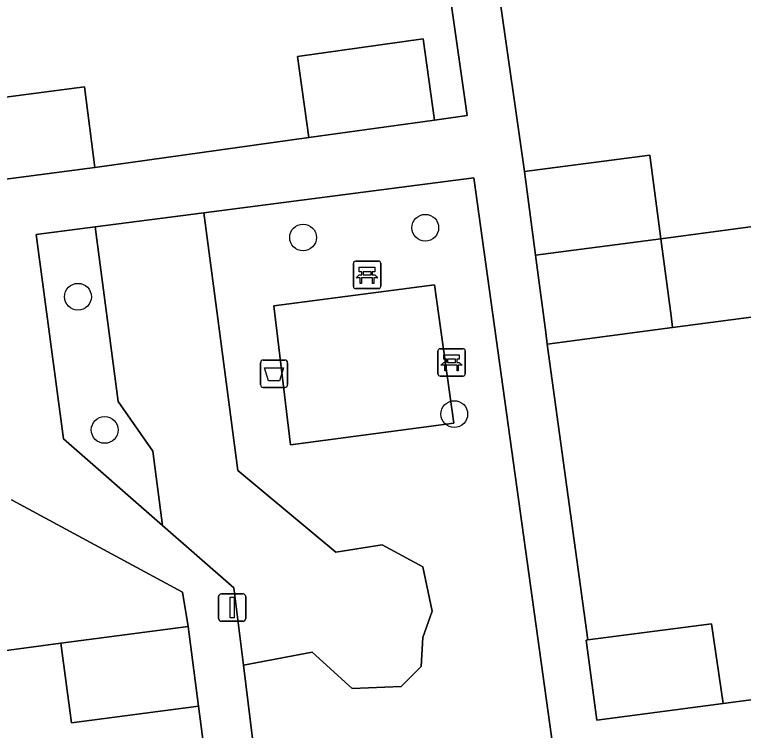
# Model space of a CAD drawing. Extents: x 158472 to 159562, y 388525 to 389606.
# Drawn here: x 159369.27 to 159395.91, y 388953.57 to 388979.74 of the extents above; entities that cross this region are included whole.
import ezdxf

# ---------------------------------------------------------------- set-up
doc = ezdxf.new("R2010")
doc.units = 0
for name, color, linetype in [('IMGEO_Afvalbak', 7, 'Continuous'), ('IMGEO_Bank', 7, 'Continuous'), ('IMGEO_Boom', 7, 'Continuous'), ('IMGEO_Erf', 7, 'Continuous'), ('IMGEO_Groenvoorziening', 7, 'Continuous'), ('IMGEO_Lichtmast', 7, 'Continuous'), ('IMGEO_Pand', 7, 'Continuous'), ('IMGEO_Rijbaan_lokaal_open', 7, 'Continuous'), ('IMGEO_Terreindeel_open', 7, 'Continuous'), ('IMGEO_Terreindeel_zand', 7, 'Continuous'), ('IMGEO_Voetpad_open', 7, 'Continuous')]:
    doc.layers.add(name, color=color, linetype=linetype)

msp = doc.modelspace()

# ---------------------------------------------------------------- linework, layer by layer
at = {"layer": 'IMGEO_Afvalbak'}
for p, q in [((159378.256, 388966.208), (159378.256, 388967.008)), ((159378.256, 388967.008), (159378.256, 388966.208)), ((159378.356, 388967.108), (159379.146, 388967.108)), ((159379.146, 388967.108), (159378.356, 388967.108)), ((159379.246, 388967.008), (159379.246, 388966.208)), ((159379.246, 388966.208), (159379.246, 388967.008)), ((159379.146, 388966.108), (159378.356, 388966.108)), ((159378.356, 388966.108), (159379.146, 388966.108))]:
    msp.add_line(p, q, dxfattribs=at)
msp.add_lwpolyline([(159378.399, 388966.822), (159379.103, 388966.822), (159378.954, 388966.352), (159378.548, 388966.352), (159378.399, 388966.822)], dxfattribs=at)
for centre, start, end in [((159378.356, 388967.008), 90, 180), ((159378.356, 388967.008), 90, 180), ((159379.146, 388967.008), 0, 90), ((159379.146, 388967.008), 360, 90), ((159378.356, 388966.208), 180, 270), ((159378.356, 388966.208), 180, 270), ((159379.146, 388966.208), 270, 0), ((159379.146, 388966.208), 270, 0)]:
    msp.add_arc(centre, 0.1, start, end, dxfattribs=at)
at = {"layer": 'IMGEO_Bank'}
for p, q in [((159381.727, 388970.72), (159382.568, 388970.72)), ((159382.568, 388970.72), (159381.727, 388970.72)), ((159381.652, 388969.795), (159381.652, 388970.636)), ((159381.652, 388970.636), (159381.652, 388969.795)), ((159382.652, 388970.645), (159382.652, 388969.804)), ((159382.652, 388969.804), (159382.652, 388970.645)), ((159382.349, 388970.118), (159381.956, 388970.118)), ((159381.961, 388970.226), (159381.961, 388970.332)), ((159382.005, 388970.332), (159382.005, 388970.226)), ((159382.293, 388970.338), (159382.011, 388970.338)), ((159382.011, 388970.22), (159382.293, 388970.22)), ((159382.299, 388970.226), (159382.299, 388970.332)), ((159382.343, 388970.332), (159382.343, 388970.226)), ((159382.577, 388969.72), (159381.736, 388969.72)), ((159381.736, 388969.72), (159382.577, 388969.72)), ((159384.816, 388967.523), (159385.657, 388967.523)), ((159385.657, 388967.523), (159384.816, 388967.523)), ((159384.741, 388966.598), (159384.741, 388967.439)), ((159384.741, 388967.439), (159384.741, 388966.598)), ((159385.741, 388967.448), (159385.741, 388966.607)), ((159385.741, 388966.607), (159385.741, 388967.448)), ((159385.438, 388966.921), (159385.045, 388966.921)), ((159385.05, 388967.029), (159385.05, 388967.135)), ((159385.094, 388967.135), (159385.094, 388967.029)), ((159385.382, 388967.141), (159385.1, 388967.141)), ((159385.1, 388967.023), (159385.382, 388967.023)), ((159385.388, 388967.029), (159385.388, 388967.135)), ((159385.432, 388967.135), (159385.432, 388967.029)), ((159385.666, 388966.523), (159384.825, 388966.523)), ((159384.825, 388966.523), (159385.666, 388966.523))]:
    msp.add_line(p, q, dxfattribs=at)
for points in [[(159381.955, 388970.338), (159381.869, 388970.338), (159381.869, 388970.499), (159382.432, 388970.499), (159382.432, 388970.338), (159382.349, 388970.338)], [(159381.899, 388970.118), (159381.757, 388970.118), (159381.869, 388970.22), (159381.955, 388970.22)], [(159382.349, 388970.22), (159382.432, 388970.22), (159382.544, 388970.118), (159382.405, 388970.118)], [(159381.949, 388970.111), (159381.949, 388969.904), (159381.906, 388969.904), (159381.906, 388970.111)], [(159382.399, 388970.111), (159382.399, 388969.904), (159382.355, 388969.904), (159382.355, 388970.111)], [(159385.044, 388967.141), (159384.958, 388967.141), (159384.958, 388967.302), (159385.521, 388967.302), (159385.521, 388967.141), (159385.438, 388967.141)], [(159384.988, 388966.921), (159384.846, 388966.921), (159384.958, 388967.023), (159385.044, 388967.023)], [(159385.438, 388967.023), (159385.521, 388967.023), (159385.633, 388966.921), (159385.494, 388966.921)], [(159385.038, 388966.914), (159385.038, 388966.707), (159384.995, 388966.707), (159384.995, 388966.914)], [(159385.488, 388966.914), (159385.488, 388966.707), (159385.444, 388966.707), (159385.444, 388966.914)]]:
    msp.add_lwpolyline(points, dxfattribs=at)
for centre, radius, start, end in [((159381.73, 388970.642), 0.0779, 92.4484, 184.2845), ((159381.73, 388970.642), 0.0779, 92.4484, 184.2845), ((159382.574, 388970.642), 0.0779, 2.4484, 94.2845), ((159382.574, 388970.642), 0.0779, 2.4484, 94.2845), ((159381.899, 388970.111), 0.00671, 2.8957, 87.1043), ((159381.956, 388970.111), 0.00671, 92.8957, 177.1043), ((159381.954, 388970.331), 0.00671, 2.8957, 87.1043), ((159381.954, 388970.227), 0.00671, 272.8957, 357.1043), ((159382.011, 388970.331), 0.00671, 92.8957, 177.1043), ((159382.011, 388970.227), 0.00671, 182.8957, 267.1043), ((159382.293, 388970.331), 0.00671, 2.8957, 87.1043), ((159382.293, 388970.227), 0.00671, 272.8957, 357.1043), ((159382.35, 388970.331), 0.00671, 92.8957, 177.1043), ((159382.35, 388970.227), 0.00671, 182.8957, 267.1043), ((159382.348, 388970.111), 0.00671, 2.8957, 87.1043), ((159382.405, 388970.111), 0.00671, 92.8957, 177.1043), ((159381.73, 388969.798), 0.0779, 182.4484, 274.2845), ((159381.73, 388969.798), 0.0779, 182.4484, 274.2845), ((159382.574, 388969.798), 0.0779, 272.4484, 4.2845), ((159382.574, 388969.798), 0.0779, 272.4484, 4.2845), ((159384.819, 388967.445), 0.0779, 92.4484, 184.2845), ((159384.819, 388967.445), 0.0779, 92.4484, 184.2845), ((159385.663, 388967.445), 0.0779, 2.4484, 94.2845), ((159385.663, 388967.445), 0.0779, 2.4484, 94.2845), ((159384.988, 388966.914), 0.00671, 2.8957, 87.1043), ((159385.045, 388966.914), 0.00671, 92.8957, 177.1043), ((159385.043, 388967.134), 0.00671, 2.8957, 87.1043), ((159385.043, 388967.03), 0.00671, 272.8957, 357.1043), ((159385.1, 388967.134), 0.00671, 92.8957, 177.1043), ((159385.1, 388967.03), 0.00671, 182.8957, 267.1043), ((159385.382, 388967.134), 0.00671, 2.8957, 87.1043), ((159385.382, 388967.03), 0.00671, 272.8957, 357.1043), ((159385.439, 388967.134), 0.00671, 92.8957, 177.1043), ((159385.439, 388967.03), 0.00671, 182.8957, 267.1043), ((159385.437, 388966.914), 0.00671, 2.8957, 87.1043), ((159385.494, 388966.914), 0.00671, 92.8957, 177.1043), ((159384.819, 388966.601), 0.0779, 182.4484, 274.2845), ((159384.819, 388966.601), 0.0779, 182.4484, 274.2845), ((159385.663, 388966.601), 0.0779, 272.4484, 4.2845), ((159385.663, 388966.601), 0.0779, 272.4484, 4.2845)]:
    msp.add_arc(centre, radius, start, end, dxfattribs=at)
at = {"layer": 'IMGEO_Boom'}
for centre in [(159384.279, 388971.943), (159379.813, 388971.588), (159371.586, 388969.421), (159385.339, 388965.131), (159372.562, 388964.553)]:
    msp.add_circle(centre, 0.489, dxfattribs=at)
at = {"layer": 'IMGEO_Erf'}
for points in [[(159367.258, 388976.498), (159371.826, 388977.089), (159372.207, 388974.146), (159380.021, 388975.238), (159379.607, 388978.205), (159384.206, 388978.847), (159384.62, 388975.88), (159385.815, 388976.047), (159384.473, 388985.441)], [(159386.994, 388980.394), (159387.909, 388973.997), (159392.491, 388974.601), (159392.894, 388971.544), (159398.352, 388972.264), (159397.992, 388975), (159399.116, 388975.148), (159398.359, 388980.9)], [(159367.288, 388941.844), (159371.868, 388942.447), (159371.167, 388947.773), (159376.767, 388948.504), (159375.99, 388954.449), (159371.343, 388953.842), (159370.962, 388956.758), (159356.273, 388954.78)]]:
    msp.add_lwpolyline(points, dxfattribs=at)
msp.add_lwpolyline([(159400.587, 388963.933), (159399.899, 388969.158), (159393.321, 388968.294), (159388.74, 388967.69), (159390.227, 388956.873), (159394.747, 388957.469), (159395.162, 388954.548), (159399.88, 388955.17), (159399.511, 388957.979), (159401.339, 388958.219)], close=True, dxfattribs=at)
at = {"layer": 'IMGEO_Groenvoorziening'}
for points in [[(159386.058, 388973.766), (159385.02, 388973.632), (159376.192, 388972.49), (159376.678, 388968.814), (159377.427, 388963.065), (159381.008, 388960.084), (159382.702, 388960.35), (159384.196, 388959.553), (159384.528, 388957.926), (159384.196, 388956.963), (159384.129, 388955.901), (159383.399, 388955.171), (159381.606, 388955.104), (159380.145, 388956.432), (159377.634, 388955.949), (159378.75, 388946.929), (159378.767, 388946.796), (159378.781, 388946.649), (159378.831, 388946.39)], [(159380.122, 388945.774), (159388.509, 388946.867), (159389.774, 388947.032), (159386.058, 388973.766)]]:
    msp.add_lwpolyline(points, dxfattribs=at)
for points in [[(159370.063, 388971.697), (159371.052, 388964.222), (159374.676, 388961.056), (159374.317, 388963.773), (159373.059, 388965.591), (159372.215, 388971.975)], [(159383.411, 388969.7), (159384.611, 388969.862), (159385.324, 388964.799), (159379.348, 388964.002), (159378.746, 388969.086)]]:
    msp.add_lwpolyline(points, close=True, dxfattribs=at)
at = {"layer": 'IMGEO_Lichtmast'}
for p, q in [((159376.728, 388957.659), (159376.728, 388958.459)), ((159376.728, 388958.459), (159376.728, 388957.659)), ((159376.828, 388958.559), (159377.618, 388958.559)), ((159377.618, 388958.559), (159376.828, 388958.559)), ((159377.718, 388958.459), (159377.718, 388957.659)), ((159377.718, 388957.659), (159377.718, 388958.459)), ((159377.618, 388957.559), (159376.828, 388957.559)), ((159376.828, 388957.559), (159377.618, 388957.559))]:
    msp.add_line(p, q, dxfattribs=at)
msp.add_lwpolyline([(159377.148, 388958.434), (159377.298, 388958.434), (159377.298, 388957.684), (159377.148, 388957.684), (159377.148, 388958.434)], dxfattribs=at)
for centre, start, end in [((159376.828, 388958.459), 90, 180), ((159376.828, 388958.459), 90, 180), ((159377.618, 388958.459), 0, 90), ((159377.618, 388958.459), 360, 90), ((159376.828, 388957.659), 180, 270), ((159376.828, 388957.659), 180, 270), ((159377.618, 388957.659), 270, 0), ((159377.618, 388957.659), 270, 0)]:
    msp.add_arc(centre, 0.1, start, end, dxfattribs=at)
at = {"layer": 'IMGEO_Pand'}
for points in [[(159380.021, 388975.238), (159384.62, 388975.88), (159384.206, 388978.847), (159379.607, 388978.205)], [(159367.639, 388973.555), (159372.207, 388974.146), (159371.826, 388977.089), (159367.258, 388976.498)], [(159388.312, 388970.939), (159392.894, 388971.544), (159392.491, 388974.601), (159387.909, 388973.997)], [(159408.243, 388973.568), (159398.352, 388972.264), (159392.894, 388971.544), (159393.265, 388968.722), (159393.321, 388968.294), (159399.899, 388969.158), (159400.587, 388963.933), (159406.478, 388964.708), (159406.118, 388967.444), (159409, 388967.823), (159408.68, 388970.249)], [(159392.894, 388971.544), (159388.312, 388970.939), (159388.684, 388968.118), (159388.74, 388967.69), (159393.321, 388968.294), (159393.265, 388968.722)], [(159370.962, 388956.758), (159371.343, 388953.842), (159375.99, 388954.449), (159375.609, 388957.365)], [(159394.747, 388957.469), (159390.227, 388956.873), (159390.166, 388956.865), (159390.551, 388953.94), (159395.162, 388954.548)]]:
    msp.add_lwpolyline(points, close=True, dxfattribs=at)
at = {"layer": 'IMGEO_Rijbaan_lokaal_open'}
msp.add_lwpolyline([(159356.273, 388954.78), (159370.962, 388956.758), (159375.609, 388957.365), (159375.407, 388958.624), (159369.158, 388962)], dxfattribs=at)
at = {"layer": 'IMGEO_Terreindeel_open'}
msp.add_lwpolyline([(159383.411, 388969.7), (159378.746, 388969.086), (159379.348, 388964.002), (159385.324, 388964.799), (159384.611, 388969.862)], close=True, dxfattribs=at)
at = {"layer": 'IMGEO_Terreindeel_zand'}
msp.add_lwpolyline([(159377.427, 388963.065), (159376.678, 388968.814), (159376.192, 388972.49), (159372.215, 388971.975), (159373.059, 388965.591), (159374.317, 388963.773), (159374.676, 388961.056), (159377.284, 388958.778), (159377.634, 388955.949), (159380.145, 388956.432), (159381.606, 388955.104), (159383.399, 388955.171), (159384.129, 388955.901), (159384.196, 388956.963), (159384.528, 388957.926), (159384.196, 388959.553), (159382.702, 388960.35), (159381.008, 388960.084)], close=True, dxfattribs=at)
at = {"layer": 'IMGEO_Voetpad_open'}
for points in [[(159409.963, 388953.296), (159413.865, 388953.81), (159413.442, 388956.963), (159410.449, 388956.561), (159405.492, 388955.908), (159404.539, 388955.782), (159399.88, 388955.17), (159395.162, 388954.548), (159390.551, 388953.94), (159390.166, 388956.865), (159390.227, 388956.873), (159388.74, 388967.69), (159388.684, 388968.118), (159388.312, 388970.939), (159387.909, 388973.997), (159386.994, 388980.394), (159386.359, 388984.956), (159386.238, 388985.693), (159384.473, 388985.441), (159385.815, 388976.047), (159384.62, 388975.88), (159380.021, 388975.238), (159372.207, 388974.146), (159367.639, 388973.555)], [(159378.831, 388946.39), (159378.781, 388946.649), (159378.767, 388946.796), (159378.75, 388946.929), (159377.634, 388955.949), (159377.284, 388958.778), (159374.676, 388961.056), (159371.052, 388964.222), (159370.063, 388971.697), (159372.215, 388971.975), (159376.192, 388972.49), (159385.02, 388973.632), (159386.058, 388973.766), (159389.774, 388947.032)], [(159369.158, 388962), (159375.407, 388958.624), (159375.609, 388957.365), (159375.99, 388954.449), (159376.767, 388948.504)]]:
    msp.add_lwpolyline(points, dxfattribs=at)

doc.saveas('drawing.dxf')
